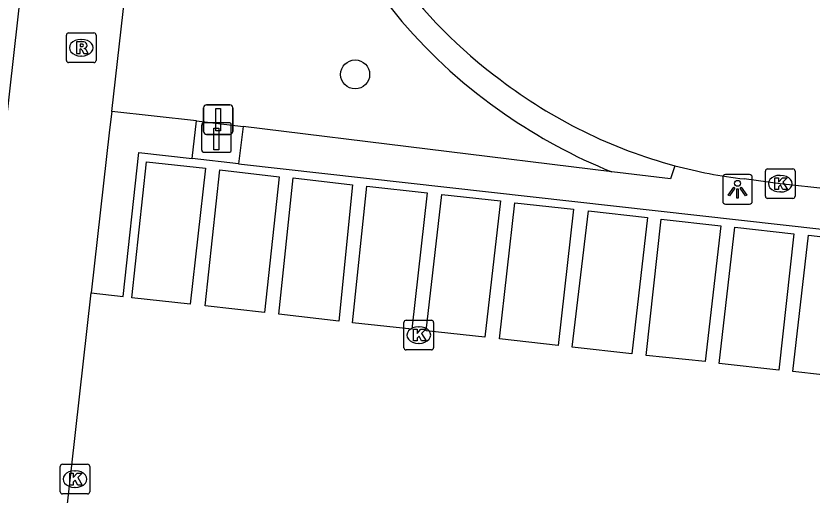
# Model space of a CAD drawing. Extents: x 162026 to 163499, y 387297 to 388169.
# Drawn here: x 162248.05 to 162274.92, y 387534.62 to 387550.78 of the extents above; entities that cross this region are included whole.
import ezdxf

# ---------------------------------------------------------------- set-up
doc = ezdxf.new("R2010")
doc.units = 0
for name, color, linetype in [('IMGEO_Boom', 7, 'Continuous'), ('IMGEO_Fietspad_gesloten', 7, 'Continuous'), ('IMGEO_Haag', 7, 'Continuous'), ('IMGEO_Kolk', 7, 'Continuous'), ('IMGEO_Laadpaal', 7, 'Continuous'), ('IMGEO_Lichtpunt', 7, 'Continuous'), ('IMGEO_Rijbaan_lokaal_gesloten', 7, 'Continuous'), ('IMGEO_Rijbaan_lokaal_open', 7, 'Continuous'), ('IMGEO_Rioolput', 7, 'Continuous'), ('IMGEO_Verkeersbordpaal', 7, 'Continuous'), ('IMGEO_Voetpad_open', 7, 'Continuous')]:
    doc.layers.add(name, color=color, linetype=linetype)

msp = doc.modelspace()

# ---------------------------------------------------------------- linework, layer by layer
at = {"layer": 'IMGEO_Boom'}
msp.add_circle((162259.5, 387548.809), 0.489, dxfattribs=at)
at = {"layer": 'IMGEO_Fietspad_gesloten'}
for points in [[(162245.412, 387526.736), (162247.716, 387547.043), (162250.964, 387576.026), (162255.563, 387617.085), (162260.081, 387657.552)], [(162251.283, 387547.562), (162253.903, 387570.582)], [(162251.283, 387547.562), (162251.213, 387546.944), (162250.593, 387541.437)]]:
    msp.add_lwpolyline(points, dxfattribs=at)
at = {"layer": 'IMGEO_Haag'}
for points in [[(162254.148, 387547.245), (162251.283, 387547.562)], [(162268.163, 387545.52), (162255.721, 387547.048)]]:
    msp.add_lwpolyline(points, dxfattribs=at)
at = {"layer": 'IMGEO_Kolk'}
for p, q in [((162273.346, 387544.697), (162273.346, 387545.549)), ((162273.421, 387545.623), (162274.273, 387545.623)), ((162274.347, 387545.549), (162274.347, 387544.697)), ((162273.834, 387545.403), (162273.859, 387545.403)), ((162274.273, 387544.623), (162273.421, 387544.623)), ((162273.857, 387544.843), (162273.832, 387544.843)), ((162261.148, 387539.59), (162261.148, 387540.442)), ((162261.223, 387540.516), (162262.075, 387540.516)), ((162262.149, 387540.442), (162262.149, 387539.59)), ((162261.636, 387540.296), (162261.661, 387540.296)), ((162262.075, 387539.516), (162261.223, 387539.516)), ((162261.659, 387539.736), (162261.634, 387539.736)), ((162249.545, 387534.731), (162249.545, 387535.583)), ((162249.62, 387535.657), (162250.472, 387535.657)), ((162250.546, 387535.583), (162250.546, 387534.731)), ((162250.033, 387535.437), (162250.058, 387535.437)), ((162250.056, 387534.877), (162250.031, 387534.877)), ((162250.472, 387534.657), (162249.62, 387534.657))]:
    msp.add_line(p, q, dxfattribs=at)
for points in [[(162273.346, 387544.697), (162273.346, 387545.549)], [(162273.421, 387545.623), (162274.273, 387545.623)], [(162274.347, 387545.549), (162274.347, 387544.697)], [(162273.667, 387545.323), (162273.79, 387545.323), (162273.79, 387545.172), (162273.92, 387545.323), (162274.084, 387545.323), (162273.938, 387545.172), (162274.091, 387544.923), (162273.939, 387544.923), (162273.854, 387545.087), (162273.79, 387545.02), (162273.79, 387544.923), (162273.667, 387544.923), (162273.667, 387545.323)], [(162274.273, 387544.623), (162273.421, 387544.623)], [(162261.148, 387539.59), (162261.148, 387540.442)], [(162261.223, 387540.516), (162262.075, 387540.516)], [(162262.149, 387540.442), (162262.149, 387539.59)], [(162261.469, 387540.216), (162261.592, 387540.216), (162261.592, 387540.065), (162261.722, 387540.216), (162261.886, 387540.216), (162261.74, 387540.065), (162261.893, 387539.816), (162261.741, 387539.816), (162261.656, 387539.98), (162261.592, 387539.913), (162261.592, 387539.816), (162261.469, 387539.816), (162261.469, 387540.216)], [(162262.075, 387539.516), (162261.223, 387539.516)], [(162249.545, 387534.731), (162249.545, 387535.583)], [(162249.62, 387535.657), (162250.472, 387535.657)], [(162250.546, 387535.583), (162250.546, 387534.731)], [(162249.866, 387535.357), (162249.989, 387535.357), (162249.989, 387535.206), (162250.119, 387535.357), (162250.283, 387535.357), (162250.137, 387535.206), (162250.29, 387534.957), (162250.138, 387534.957), (162250.053, 387535.121), (162249.989, 387535.054), (162249.989, 387534.957), (162249.866, 387534.957), (162249.866, 387535.357)], [(162250.472, 387534.657), (162249.62, 387534.657)]]:
    msp.add_lwpolyline(points, dxfattribs=at)
for centre, start, end in [((162273.423, 387545.547), 91.552, 178.448), ((162273.423, 387545.547), 91.552, 178.448), ((162274.271, 387545.547), 1.552, 88.448), ((162274.271, 387545.547), 1.552, 88.448), ((162273.423, 387544.699), 181.552, 268.448), ((162273.423, 387544.699), 181.552, 268.448), ((162274.271, 387544.699), 271.552, 358.448), ((162274.271, 387544.699), 271.552, 358.448), ((162261.225, 387540.44), 91.552, 178.448), ((162261.225, 387540.44), 91.552, 178.448), ((162262.073, 387540.44), 1.552, 88.448), ((162262.073, 387540.44), 1.552, 88.448), ((162261.225, 387539.592), 181.552, 268.448), ((162261.225, 387539.592), 181.552, 268.448), ((162262.073, 387539.592), 271.552, 358.448), ((162262.073, 387539.592), 271.552, 358.448), ((162249.622, 387535.581), 91.552, 178.448), ((162249.622, 387535.581), 91.552, 178.448), ((162250.47, 387535.581), 1.552, 88.448), ((162250.47, 387535.581), 1.552, 88.448), ((162249.622, 387534.733), 181.552, 268.448), ((162249.622, 387534.733), 181.552, 268.448), ((162250.47, 387534.733), 271.552, 358.448), ((162250.47, 387534.733), 271.552, 358.448)]:
    msp.add_arc(centre, 0.0765, start, end, dxfattribs=at)
for centre, major_axis, ratio, start_param, end_param in [((162273.833, 387545.123), (-0.387, 0.002), 0.722429, 4.712389, 7.853982), ((162273.858, 387545.123), (-0.39, 0.002), 0.717154, 1.570796, 4.712389), ((162261.635, 387540.016), (-0.387, 0.002), 0.722429, 4.712389, 7.853982), ((162261.66, 387540.016), (-0.39, 0.002), 0.717154, 1.570796, 4.712389), ((162250.032, 387535.157), (-0.387, 0.002), 0.722429, 4.712389, 7.853982), ((162250.057, 387535.157), (-0.39, 0.002), 0.717154, 1.570796, 4.712389)]:
    msp.add_ellipse(centre, major_axis=major_axis, ratio=ratio, start_param=start_param, end_param=end_param, dxfattribs=at)
at = {"layer": 'IMGEO_Laadpaal'}
for p, q in [((162254.32, 387547.097), (162254.32, 387546.256)), ((162254.32, 387547.097), (162254.32, 387546.256)), ((162255.236, 387547.181), (162254.395, 387547.181)), ((162255.236, 387547.181), (162254.395, 387547.181)), ((162255.32, 387546.265), (162255.32, 387547.106)), ((162255.32, 387546.265), (162255.32, 387547.106)), ((162254.404, 387546.181), (162255.245, 387546.181)), ((162254.404, 387546.181), (162255.245, 387546.181))]:
    msp.add_line(p, q, dxfattribs=at)
msp.add_lwpolyline([(162254.735, 387546.994), (162254.895, 387546.994), (162254.895, 387546.261), (162254.735, 387546.261), (162254.735, 387546.994)], dxfattribs=at)
for centre, start, end in [((162254.398, 387547.103), 92.4484, 184.2845), ((162254.398, 387547.103), 92.4484, 184.2845), ((162255.242, 387547.103), 2.4484, 94.2845), ((162255.242, 387547.103), 2.4484, 94.2845), ((162254.398, 387546.259), 182.4484, 274.2845), ((162254.398, 387546.259), 182.4484, 274.2845), ((162255.242, 387546.259), 272.4484, 4.2845), ((162255.242, 387546.259), 272.4484, 4.2845)]:
    msp.add_arc(centre, 0.0779, start, end, dxfattribs=at)
at = {"layer": 'IMGEO_Lichtpunt'}
for p, q in [((162272.808, 387545.432), (162272, 387545.432)), ((162272.808, 387545.432), (162272, 387545.432)), ((162271.906, 387545.337), (162271.906, 387544.53)), ((162271.906, 387545.337), (162271.906, 387544.53)), ((162272.902, 387544.53), (162272.902, 387545.337)), ((162272.902, 387544.53), (162272.902, 387545.337)), ((162272, 387544.436), (162272.808, 387544.436)), ((162272, 387544.436), (162272.808, 387544.436))]:
    msp.add_line(p, q, dxfattribs=at)
for points in [[(162272.28, 387545.001), (162272.319, 387544.973), (162272.131, 387544.711), (162272.093, 387544.738), (162272.28, 387545.001)], [(162272.382, 387544.953), (162272.429, 387544.953), (162272.429, 387544.631), (162272.382, 387544.631), (162272.382, 387544.953)], [(162272.492, 387544.973), (162272.53, 387545), (162272.717, 387544.738), (162272.678, 387544.71), (162272.492, 387544.973)]]:
    msp.add_lwpolyline(points, dxfattribs=at)
msp.add_circle((162272.405, 387545.135), 0.0994, dxfattribs=at)
for centre, start, end in [((162272, 387545.337), 90, 180), ((162272, 387545.337), 90, 180), ((162272.808, 387545.337), 0, 90), ((162272.808, 387545.337), 0, 90), ((162272, 387544.53), 180, 270), ((162272, 387544.53), 180, 270), ((162272.808, 387544.53), 270, 0), ((162272.808, 387544.53), 270, 360)]:
    msp.add_arc(centre, 0.0946, start, end, dxfattribs=at)
at = {"layer": 'IMGEO_Rijbaan_lokaal_gesloten'}
msp.add_lwpolyline([(162275.494, 387544.94), (162273.847, 387545.123), (162272.626, 387545.282)], dxfattribs=at)
for centre, radius, start, end in [((162273.936, 387561.606), 16.104, 197.3042, 233.6718), ((162274.617, 387561.953), 16.79, 232.5019, 255.0775), ((162274.603, 387561.912), 16.747, 255.0868, 263.2205)]:
    msp.add_arc(centre, radius, start, end, dxfattribs=at)
at = {"layer": 'IMGEO_Rijbaan_lokaal_open'}
for points in [[(162250.593, 387541.437), (162251.672, 387541.313), (162252.202, 387546.177), (162254.005, 387545.971)], [(162255.559, 387545.794), (162254.005, 387545.971)], [(162253.935, 387541.053), (162251.967, 387541.271), (162252.453, 387545.863), (162254.45, 387545.644), (162253.935, 387541.053)], [(162255.559, 387545.794), (162289.409, 387542.008), (162288.892, 387537.162), (162289.865, 387537.045)], [(162256.444, 387540.772), (162254.438, 387541.002), (162254.929, 387545.595), (162256.939, 387545.358), (162256.444, 387540.772)], [(162258.949, 387540.486), (162256.921, 387540.723), (162257.406, 387545.315), (162259.411, 387545.082), (162258.949, 387540.486)], [(162261.414, 387540.213), (162259.41, 387540.431), (162259.893, 387545.044), (162261.933, 387544.809), (162261.414, 387540.213)], [(162263.878, 387539.946), (162261.892, 387540.158), (162262.425, 387544.758), (162264.405, 387544.54), (162263.878, 387539.946)], [(162266.346, 387539.669), (162264.368, 387539.884), (162264.888, 387544.479), (162266.864, 387544.262), (162266.346, 387539.669)], [(162266.829, 387539.611), (162267.375, 387544.209), (162269.362, 387543.981), (162268.835, 387539.388), (162266.829, 387539.611)], [(162271.31, 387539.12), (162269.316, 387539.332), (162269.824, 387543.927), (162271.846, 387543.7), (162271.31, 387539.12)], [(162273.803, 387538.836), (162271.786, 387539.06), (162272.316, 387543.655), (162274.309, 387543.432), (162273.803, 387538.836)], [(162276.275, 387538.562), (162274.274, 387538.784), (162274.805, 387543.381), (162276.822, 387543.148), (162276.275, 387538.562)], [(162249.002, 387527.305), (162250.593, 387541.437)]]:
    msp.add_lwpolyline(points, dxfattribs=at)
at = {"layer": 'IMGEO_Rioolput'}
for p, q in [((162249.755, 387549.283), (162249.755, 387550.135)), ((162249.83, 387550.209), (162250.682, 387550.209)), ((162250.756, 387550.135), (162250.756, 387549.283)), ((162250.243, 387549.989), (162250.268, 387549.989)), ((162250.682, 387549.209), (162249.83, 387549.209)), ((162250.266, 387549.429), (162250.241, 387549.429))]:
    msp.add_line(p, q, dxfattribs=at)
for points in [[(162249.755, 387549.283), (162249.755, 387550.135)], [(162249.83, 387550.209), (162250.682, 387550.209)], [(162250.756, 387550.135), (162250.756, 387549.283)], [(162250.344, 387549.907), (162250.092, 387549.909), (162250.092, 387549.509)], [(162250.27, 387549.828), (162250.216, 387549.828), (162250.216, 387549.747)], [(162250.216, 387549.747), (162250.268, 387549.747)], [(162250.092, 387549.509), (162250.216, 387549.509), (162250.216, 387549.671), (162250.227, 387549.671)], [(162250.274, 387549.642), (162250.345, 387549.509), (162250.485, 387549.509), (162250.42, 387549.635)], [(162250.682, 387549.209), (162249.83, 387549.209)]]:
    msp.add_lwpolyline(points, dxfattribs=at)
for centre, radius, start, end in [((162249.832, 387550.133), 0.0765, 91.552, 178.448), ((162249.832, 387550.133), 0.0765, 91.552, 178.448), ((162250.68, 387550.133), 0.0765, 1.552, 88.448), ((162250.68, 387550.133), 0.0765, 1.552, 88.448), ((162250.252, 387549.936), 0.19, 274.7715, 282.9687), ((162250.276, 387549.732), 0.0964, 77.0061, 93.1865), ((162250.29, 387549.789), 0.0378, 276.6634, 79.6772), ((162250.343, 387549.797), 0.109, 350.3612, 89.416), ((162250.341, 387549.797), 0.112, 277.5842, 350.9817), ((162250.226, 387549.618), 0.0533, 26.0293, 88.6989), ((162250.325, 387549.582), 0.108, 29.5134, 73.7905), ((162249.832, 387549.285), 0.0765, 181.552, 268.448), ((162249.832, 387549.285), 0.0765, 181.552, 268.448), ((162250.68, 387549.285), 0.0765, 271.552, 358.448), ((162250.68, 387549.285), 0.0765, 271.552, 358.448)]:
    msp.add_arc(centre, radius, start, end, dxfattribs=at)
for centre, major_axis, ratio, start_param, end_param in [((162250.242, 387549.709), (-0.387, 0.002), 0.722429, 4.712389, 7.853982), ((162250.267, 387549.709), (-0.39, 0.002), 0.717154, 1.570796, 4.712389)]:
    msp.add_ellipse(centre, major_axis=major_axis, ratio=ratio, start_param=start_param, end_param=end_param, dxfattribs=at)
at = {"layer": 'IMGEO_Verkeersbordpaal'}
for p, q in [((162254.383, 387546.885), (162254.383, 387547.685)), ((162254.383, 387547.685), (162254.383, 387546.885)), ((162254.483, 387547.785), (162255.273, 387547.785)), ((162255.273, 387547.785), (162254.483, 387547.785)), ((162255.373, 387547.685), (162255.373, 387546.885)), ((162255.373, 387546.885), (162255.373, 387547.685)), ((162255.273, 387546.785), (162254.483, 387546.785)), ((162254.483, 387546.785), (162255.273, 387546.785))]:
    msp.add_line(p, q, dxfattribs=at)
msp.add_lwpolyline([(162254.803, 387547.66), (162254.953, 387547.66), (162254.953, 387546.91), (162254.803, 387546.91), (162254.803, 387547.66)], dxfattribs=at)
for centre, start, end in [((162254.483, 387547.685), 90, 180), ((162254.483, 387547.685), 90, 180), ((162255.273, 387547.685), 0, 90), ((162255.273, 387547.685), 360, 90), ((162254.483, 387546.885), 180, 270), ((162254.483, 387546.885), 180, 270), ((162255.273, 387546.885), 270, 0), ((162255.273, 387546.885), 270, 0)]:
    msp.add_arc(centre, 0.1, start, end, dxfattribs=at)
at = {"layer": 'IMGEO_Voetpad_open'}
for points in [[(162254.005, 387545.971), (162254.148, 387547.245)], [(162254.148, 387547.245), (162255.721, 387547.048)], [(162255.721, 387547.048), (162255.559, 387545.794)], [(162270.293, 387545.729), (162270.14, 387545.285), (162268.163, 387545.52)]]:
    msp.add_lwpolyline(points, dxfattribs=at)
for centre, radius, start, end in [((162274.616, 387562.147), 17.794, 175.7909, 235.5291), ((162275.099, 387562.666), 18.496, 235.2063, 247.9752)]:
    msp.add_arc(centre, radius, start, end, dxfattribs=at)

doc.saveas('drawing.dxf')
